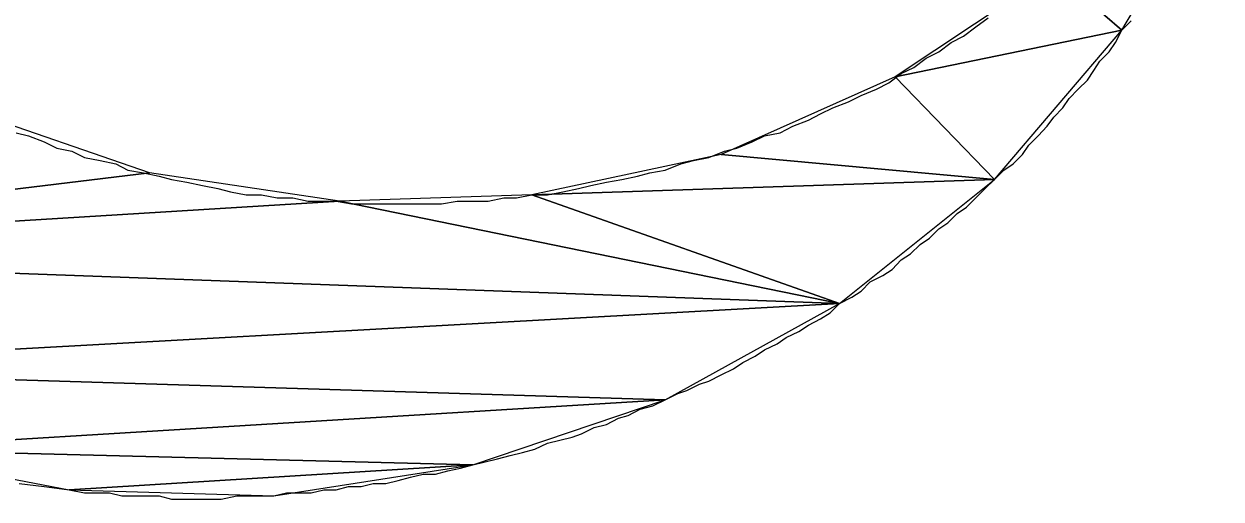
# Model space of a CAD drawing. Extents: x -495905 to -478420, y -1113297 to -1107716.
# Drawn here: x -494255.794 to -494251.972, y -1110715.756 to -1110714.239 of the extents above; entities that cross this region are included whole.
import ezdxf

# ---------------------------------------------------------------- set-up
doc = ezdxf.new("R2010")
doc.units = 0
doc.layers.add('legenda', color=7, linetype='Continuous')

msp = doc.modelspace()

# ---------------------------------------------------------------- linework, layer by layer
at = {"layer": 'legenda'}
for points in [[(-494251.9715, -1110713.7234), (-494252.5059, -1110714.0702), (-494252.2887, -1110714.2588)], [(-494251.9715, -1110713.7234), (-494252.5059, -1110714.0702), (-494252.2887, -1110714.2588)], [(-494252.5059, -1110714.0702), (-494253.0119, -1110714.4078), (-494252.2887, -1110714.2588)], [(-494252.5059, -1110714.0702), (-494253.0119, -1110714.4078), (-494252.2887, -1110714.2588)], [(-494252.2887, -1110714.2588), (-494253.0119, -1110714.4078), (-494252.6947, -1110714.7352)], [(-494252.2887, -1110714.2588), (-494253.0119, -1110714.4078), (-494252.6947, -1110714.7352)], [(-494253.0119, -1110714.4078), (-494253.5677, -1110714.6556), (-494252.6947, -1110714.7352)], [(-494253.0119, -1110714.4078), (-494253.5677, -1110714.6556), (-494252.6947, -1110714.7352)], [(-494255.9679, -1110714.5168), (-494257.5243, -1110714.9728), (-494255.3925, -1110714.7148)], [(-494255.9679, -1110714.5168), (-494257.5243, -1110714.9728), (-494255.3925, -1110714.7148)], [(-494253.5677, -1110714.6556), (-494254.1727, -1110714.7842), (-494252.6947, -1110714.7352)], [(-494253.5677, -1110714.6556), (-494254.1727, -1110714.7842), (-494252.6947, -1110714.7352)], [(-494255.3925, -1110714.7148), (-494257.5243, -1110714.9728), (-494254.7867, -1110714.8046)], [(-494255.3925, -1110714.7148), (-494257.5243, -1110714.9728), (-494254.7867, -1110714.8046)], [(-494252.6947, -1110714.7352), (-494254.1727, -1110714.7842), (-494253.1903, -1110715.132)], [(-494252.6947, -1110714.7352), (-494254.1727, -1110714.7842), (-494253.1903, -1110715.132)], [(-494254.1727, -1110714.7842), (-494254.7867, -1110714.8046), (-494253.1903, -1110715.132)], [(-494254.1727, -1110714.7842), (-494254.7867, -1110714.8046), (-494253.1903, -1110715.132)], [(-494254.7867, -1110714.8046), (-494257.5243, -1110714.9728), (-494253.1903, -1110715.132)], [(-494254.7867, -1110714.8046), (-494257.5243, -1110714.9728), (-494253.1903, -1110715.132)], [(-494257.5243, -1110714.9728), (-494256.9593, -1110715.34), (-494253.1903, -1110715.132)], [(-494257.5243, -1110714.9728), (-494256.9593, -1110715.34), (-494253.1903, -1110715.132)], [(-494253.1903, -1110715.132), (-494256.9593, -1110715.34), (-494253.7463, -1110715.439)], [(-494253.1903, -1110715.132), (-494256.9593, -1110715.34), (-494253.7463, -1110715.439)], [(-494256.9593, -1110715.34), (-494256.3249, -1110715.597), (-494253.7463, -1110715.439)], [(-494256.9593, -1110715.34), (-494256.3249, -1110715.597), (-494253.7463, -1110715.439)], [(-494253.7463, -1110715.439), (-494256.3249, -1110715.597), (-494254.3603, -1110715.647)], [(-494253.7463, -1110715.439), (-494256.3249, -1110715.597), (-494254.3603, -1110715.647)], [(-494256.3249, -1110715.597), (-494255.6495, -1110715.7266), (-494254.3603, -1110715.647)], [(-494256.3249, -1110715.597), (-494255.6495, -1110715.7266), (-494254.3603, -1110715.647)], [(-494254.3603, -1110715.647), (-494255.6495, -1110715.7266), (-494254.9957, -1110715.746)], [(-494254.3603, -1110715.647), (-494255.6495, -1110715.7266), (-494254.9957, -1110715.746)]]:
    msp.add_lwpolyline(points, close=True, dxfattribs=at)
for points in [[(-494255.8189, -1110714.5862), (-494255.7791, -1110714.5964), (-494255.7291, -1110714.6158), (-494255.6893, -1110714.6352), (-494255.6405, -1110714.6454), (-494255.6007, -1110714.6658), (-494255.5507, -1110714.675), (-494255.5007, -1110714.6852), (-494255.4619, -1110714.7056), (-494255.4119, -1110714.7148), (-494255.3619, -1110714.725), (-494255.3231, -1110714.7352), (-494255.2733, -1110714.7444), (-494255.2233, -1110714.7546), (-494255.1743, -1110714.7648), (-494255.1345, -1110714.775), (-494255.0845, -1110714.7842), (-494255.0355, -1110714.7842), (-494254.9855, -1110714.7944), (-494254.9355, -1110714.7944), (-494254.8867, -1110714.8046), (-494254.8469, -1110714.8046), (-494254.7969, -1110714.8046), (-494254.7479, -1110714.8138), (-494254.6979, -1110714.8138), (-494254.6479, -1110714.8138), (-494254.5989, -1110714.8138), (-494254.5489, -1110714.8138), (-494254.5093, -1110714.8138), (-494254.4603, -1110714.8138), (-494254.4103, -1110714.8046), (-494254.3603, -1110714.8046), (-494254.3113, -1110714.8046), (-494254.2613, -1110714.7944), (-494254.2215, -1110714.7944), (-494254.1727, -1110714.7842), (-494254.1227, -1110714.7842), (-494254.0737, -1110714.775), (-494254.0237, -1110714.7648), (-494253.9839, -1110714.7546), (-494253.9339, -1110714.7444), (-494253.8849, -1110714.7352), (-494253.8349, -1110714.725), (-494253.7953, -1110714.7148), (-494253.7463, -1110714.7056), (-494253.6963, -1110714.6852), (-494253.6565, -1110714.675), (-494253.6075, -1110714.6658), (-494253.5575, -1110714.6454), (-494253.5177, -1110714.6352), (-494253.4689, -1110714.6158), (-494253.4291, -1110714.5964), (-494253.3791, -1110714.5862), (-494253.3393, -1110714.5658), (-494253.2893, -1110714.5464), (-494253.2505, -1110714.526), (-494253.2107, -1110714.5068), (-494253.1607, -1110714.4874), (-494253.1209, -1110714.467), (-494253.0721, -1110714.4476), (-494253.0323, -1110714.4272), (-494252.9925, -1110714.3976), (-494252.9527, -1110714.3782), (-494252.9129, -1110714.3486), (-494252.8731, -1110714.3282), (-494252.8333, -1110714.2986), (-494252.7935, -1110714.2782), (-494252.7549, -1110714.2486), (-494252.7151, -1110714.219)], [(-494255.8189, -1110714.5862), (-494255.7791, -1110714.5964), (-494255.7291, -1110714.6158), (-494255.6893, -1110714.6352), (-494255.6405, -1110714.6454), (-494255.6007, -1110714.6658), (-494255.5507, -1110714.675), (-494255.5007, -1110714.6852), (-494255.4619, -1110714.7056), (-494255.4119, -1110714.7148), (-494255.3619, -1110714.725), (-494255.3231, -1110714.7352), (-494255.2733, -1110714.7444), (-494255.2233, -1110714.7546), (-494255.1743, -1110714.7648), (-494255.1345, -1110714.775), (-494255.0845, -1110714.7842), (-494255.0355, -1110714.7842), (-494254.9855, -1110714.7944), (-494254.9355, -1110714.7944), (-494254.8867, -1110714.8046), (-494254.8469, -1110714.8046), (-494254.7969, -1110714.8046), (-494254.7479, -1110714.8138), (-494254.6979, -1110714.8138), (-494254.6479, -1110714.8138), (-494254.5989, -1110714.8138), (-494254.5489, -1110714.8138), (-494254.5093, -1110714.8138), (-494254.4603, -1110714.8138), (-494254.4103, -1110714.8046), (-494254.3603, -1110714.8046), (-494254.3113, -1110714.8046), (-494254.2613, -1110714.7944), (-494254.2215, -1110714.7944), (-494254.1727, -1110714.7842), (-494254.1227, -1110714.7842), (-494254.0737, -1110714.775), (-494254.0237, -1110714.7648), (-494253.9839, -1110714.7546), (-494253.9339, -1110714.7444), (-494253.8849, -1110714.7352), (-494253.8349, -1110714.725), (-494253.7953, -1110714.7148), (-494253.7463, -1110714.7056), (-494253.6963, -1110714.6852), (-494253.6565, -1110714.675), (-494253.6075, -1110714.6658), (-494253.5575, -1110714.6454), (-494253.5177, -1110714.6352), (-494253.4689, -1110714.6158), (-494253.4291, -1110714.5964), (-494253.3791, -1110714.5862), (-494253.3393, -1110714.5658), (-494253.2893, -1110714.5464), (-494253.2505, -1110714.526), (-494253.2107, -1110714.5068), (-494253.1607, -1110714.4874), (-494253.1209, -1110714.467), (-494253.0721, -1110714.4476), (-494253.0323, -1110714.4272), (-494252.9925, -1110714.3976), (-494252.9527, -1110714.3782), (-494252.9129, -1110714.3486), (-494252.8731, -1110714.3282), (-494252.8333, -1110714.2986), (-494252.7935, -1110714.2782), (-494252.7549, -1110714.2486), (-494252.7151, -1110714.219)], [(-494255.6495, -1110715.7266), (-494255.6007, -1110715.7368), (-494255.5609, -1110715.7368), (-494255.5211, -1110715.7368), (-494255.4813, -1110715.746), (-494255.4415, -1110715.746), (-494255.4017, -1110715.746), (-494255.3619, -1110715.746), (-494255.3231, -1110715.7562), (-494255.2833, -1110715.7562), (-494255.2437, -1110715.7562), (-494255.2039, -1110715.7562), (-494255.1641, -1110715.7562), (-494255.1141, -1110715.746), (-494255.0743, -1110715.746), (-494255.0355, -1110715.746), (-494254.9957, -1110715.746), (-494254.9559, -1110715.7368), (-494254.9161, -1110715.7368), (-494254.8765, -1110715.7368), (-494254.8367, -1110715.7266), (-494254.7969, -1110715.7266), (-494254.7571, -1110715.7164), (-494254.7173, -1110715.7164), (-494254.6785, -1110715.7062), (-494254.6387, -1110715.7062), (-494254.5989, -1110715.697), (-494254.5593, -1110715.6868), (-494254.5195, -1110715.6766), (-494254.4797, -1110715.6766), (-494254.4399, -1110715.6664), (-494254.4001, -1110715.6572), (-494254.3603, -1110715.647), (-494254.3215, -1110715.6368), (-494254.2817, -1110715.6276), (-494254.2419, -1110715.6174), (-494254.2021, -1110715.6072), (-494254.1625, -1110715.597), (-494254.1227, -1110715.5776), (-494254.0829, -1110715.5676), (-494254.0431, -1110715.5584), (-494254.0135, -1110715.5482), (-494253.9737, -1110715.5278), (-494253.9339, -1110715.5186), (-494253.8951, -1110715.4982), (-494253.8645, -1110715.489), (-494253.8259, -1110715.4686), (-494253.7861, -1110715.4584), (-494253.7463, -1110715.439), (-494253.7065, -1110715.4196), (-494253.6769, -1110715.4094), (-494253.6371, -1110715.389), (-494253.6075, -1110715.3798), (-494253.5677, -1110715.3594), (-494253.5279, -1110715.34), (-494253.4985, -1110715.3196), (-494253.4587, -1110715.3002), (-494253.4291, -1110715.2798), (-494253.3893, -1110715.2604), (-494253.3597, -1110715.24), (-494253.3199, -1110715.2208), (-494253.2893, -1110715.2014), (-494253.2505, -1110715.181), (-494253.2199, -1110715.1616), (-494253.1903, -1110715.132), (-494253.1505, -1110715.1116), (-494253.1209, -1110715.0922), (-494253.0915, -1110715.0626), (-494253.0517, -1110715.0422), (-494253.0221, -1110715.0228), (-494252.9925, -1110714.9922), (-494252.9629, -1110714.9728), (-494252.9323, -1110714.9432), (-494252.9027, -1110714.9228), (-494252.8731, -1110714.8932), (-494252.8435, -1110714.874), (-494252.8139, -1110714.8444), (-494252.7845, -1110714.824), (-494252.7549, -1110714.7944), (-494252.7243, -1110714.7648), (-494252.6947, -1110714.7352), (-494252.6651, -1110714.7056), (-494252.6355, -1110714.6852), (-494252.6059, -1110714.6556), (-494252.5855, -1110714.626), (-494252.5559, -1110714.5964), (-494252.5263, -1110714.5658), (-494252.5059, -1110714.5362), (-494252.4763, -1110714.5068), (-494252.4569, -1110714.4772), (-494252.4273, -1110714.4476), (-494252.3979, -1110714.418), (-494252.3775, -1110714.3874), (-494252.3581, -1110714.3578), (-494252.3285, -1110714.3282), (-494252.3081, -1110714.2986), (-494252.2887, -1110714.2588), (-494252.2581, -1110714.2292)], [(-494255.6495, -1110715.7266), (-494255.6007, -1110715.7368), (-494255.5609, -1110715.7368), (-494255.5211, -1110715.7368), (-494255.4813, -1110715.746), (-494255.4415, -1110715.746), (-494255.4017, -1110715.746), (-494255.3619, -1110715.746), (-494255.3231, -1110715.7562), (-494255.2833, -1110715.7562), (-494255.2437, -1110715.7562), (-494255.2039, -1110715.7562), (-494255.1641, -1110715.7562), (-494255.1141, -1110715.746), (-494255.0743, -1110715.746), (-494255.0355, -1110715.746), (-494254.9957, -1110715.746), (-494254.9559, -1110715.7368), (-494254.9161, -1110715.7368), (-494254.8765, -1110715.7368), (-494254.8367, -1110715.7266), (-494254.7969, -1110715.7266), (-494254.7571, -1110715.7164), (-494254.7173, -1110715.7164), (-494254.6785, -1110715.7062), (-494254.6387, -1110715.7062), (-494254.5989, -1110715.697), (-494254.5593, -1110715.6868), (-494254.5195, -1110715.6766), (-494254.4797, -1110715.6766), (-494254.4399, -1110715.6664), (-494254.4001, -1110715.6572), (-494254.3603, -1110715.647), (-494254.3215, -1110715.6368), (-494254.2817, -1110715.6276), (-494254.2419, -1110715.6174), (-494254.2021, -1110715.6072), (-494254.1625, -1110715.597), (-494254.1227, -1110715.5776), (-494254.0829, -1110715.5676), (-494254.0431, -1110715.5584), (-494254.0135, -1110715.5482), (-494253.9737, -1110715.5278), (-494253.9339, -1110715.5186), (-494253.8951, -1110715.4982), (-494253.8645, -1110715.489), (-494253.8259, -1110715.4686), (-494253.7861, -1110715.4584), (-494253.7463, -1110715.439), (-494253.7065, -1110715.4196), (-494253.6769, -1110715.4094), (-494253.6371, -1110715.389), (-494253.6075, -1110715.3798), (-494253.5677, -1110715.3594), (-494253.5279, -1110715.34), (-494253.4985, -1110715.3196), (-494253.4587, -1110715.3002), (-494253.4291, -1110715.2798), (-494253.3893, -1110715.2604), (-494253.3597, -1110715.24), (-494253.3199, -1110715.2208), (-494253.2893, -1110715.2014), (-494253.2505, -1110715.181), (-494253.2199, -1110715.1616), (-494253.1903, -1110715.132), (-494253.1505, -1110715.1116), (-494253.1209, -1110715.0922), (-494253.0915, -1110715.0626), (-494253.0517, -1110715.0422), (-494253.0221, -1110715.0228), (-494252.9925, -1110714.9922), (-494252.9629, -1110714.9728), (-494252.9323, -1110714.9432), (-494252.9027, -1110714.9228), (-494252.8731, -1110714.8932), (-494252.8435, -1110714.874), (-494252.8139, -1110714.8444), (-494252.7845, -1110714.824), (-494252.7549, -1110714.7944), (-494252.7243, -1110714.7648), (-494252.6947, -1110714.7352), (-494252.6651, -1110714.7056), (-494252.6355, -1110714.6852), (-494252.6059, -1110714.6556), (-494252.5855, -1110714.626), (-494252.5559, -1110714.5964), (-494252.5263, -1110714.5658), (-494252.5059, -1110714.5362), (-494252.4763, -1110714.5068), (-494252.4569, -1110714.4772), (-494252.4273, -1110714.4476), (-494252.3979, -1110714.418), (-494252.3775, -1110714.3874), (-494252.3581, -1110714.3578), (-494252.3285, -1110714.3282), (-494252.3081, -1110714.2986), (-494252.2887, -1110714.2588), (-494252.2581, -1110714.2292)], [(-494255.8087, -1110715.7062), (-494255.7291, -1110715.7164), (-494255.6495, -1110715.7266)], [(-494255.8087, -1110715.7062), (-494255.7291, -1110715.7164), (-494255.6495, -1110715.7266)]]:
    msp.add_lwpolyline(points, dxfattribs=at)

doc.saveas('drawing.dxf')
